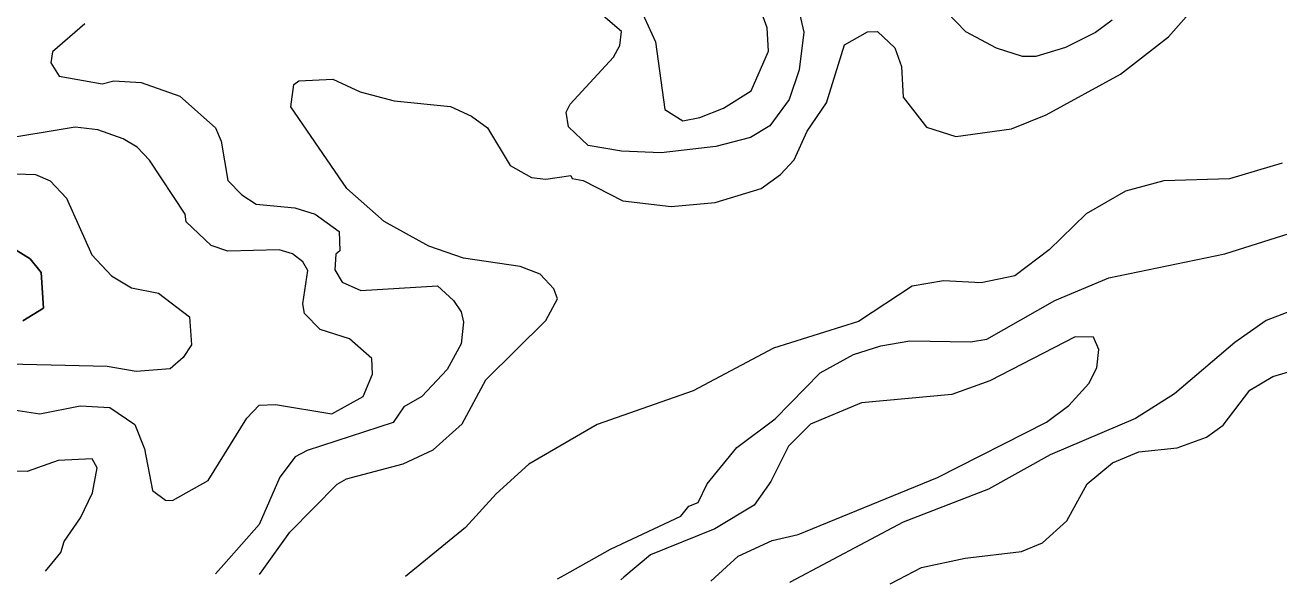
# Model space of a CAD drawing. Extents: x 763.2 to 816.8, y 7896.5 to 7952.7.
# Drawn here: x 775.277 to 777.852, y 7897.093 to 7898.239 of the extents above; entities that cross this region are included whole.
import ezdxf

# ---------------------------------------------------------------- set-up
doc = ezdxf.new("R2010")
doc.units = 0
doc.header["$LTSCALE"] = 0.064
doc.layers.add('1', color=7, linetype='Continuous', lineweight=25)
doc.layers.add('2', color=7, linetype='Continuous', lineweight=13)

msp = doc.modelspace()

# ---------------------------------------------------------------- linework, layer by layer
at = {"layer": '1'}
msp.add_lwpolyline([(775.2147, 7897.8039), (775.2875, 7897.7596), (775.3101, 7897.7316), (775.3148, 7897.6588), (775.2723, 7897.6325)], dxfattribs=at)
at = {"layer": '2'}
for points in [[(776.5412, 7898.2707), (776.5716, 7898.2047), (776.5907, 7898.0663), (776.6277, 7898.0431), (776.6626, 7898.0497), (776.7114, 7898.069), (776.7682, 7898.1045), (776.8038, 7898.1855), (776.8012, 7898.2333), (776.7383, 7898.4056)], [(775.7585, 7897.1121), (775.764, 7897.1198), (775.8204, 7897.1991), (775.9178, 7897.2977), (775.9369, 7897.3084), (776.0537, 7897.339), (776.1149, 7897.3679), (776.1748, 7897.4209), (776.2235, 7897.5116), (776.3466, 7897.6334), (776.3701, 7897.6778), (776.3631, 7897.6985), (776.335, 7897.7284), (776.2938, 7897.744), (776.1771, 7897.7614), (776.1059, 7897.7858), (776.0144, 7897.8362), (775.9376, 7897.904), (775.823, 7898.0717), (775.8287, 7898.1174), (775.839, 7898.1252), (775.9087, 7898.1285), (775.9652, 7898.1025), (776.0349, 7898.0842), (776.1506, 7898.0724), (776.1936, 7898.0527), (776.2266, 7898.0283), (776.2733, 7897.9511), (776.3166, 7897.9268), (776.3463, 7897.9233), (776.3977, 7897.9308), (776.4006, 7897.9248), (776.4228, 7897.9205), (776.5043, 7897.879), (776.6035, 7897.8673), (776.694, 7897.8752), (776.7889, 7897.9043), (776.8281, 7897.9326), (776.8564, 7897.9626), (776.883, 7898.0217), (776.9226, 7898.0799), (776.96, 7898.1985), (777.0071, 7898.2252), (777.0274, 7898.2261), (777.0632, 7898.1923), (777.0766, 7898.1546), (777.0804, 7898.0911), (777.1284, 7898.03), (777.1886, 7898.0104), (777.3029, 7898.0266), (777.374, 7898.0554), (777.5265, 7898.1386), (777.6252, 7898.2152), (777.7173, 7898.3203)], [(776.8535, 7898.3235), (776.8763, 7898.2248), (776.8665, 7898.1473), (776.8463, 7898.0868), (776.8067, 7898.0327), (776.7668, 7898.0089), (776.6954, 7897.9899), (776.5829, 7897.9775), (776.5017, 7897.9807), (776.433, 7897.9924), (776.393, 7898.0307), (776.3884, 7898.0604), (776.3963, 7898.0771), (776.485, 7898.1736), (776.4984, 7898.1972), (776.5016, 7898.226), (776.4638, 7898.2585)], [(777.5095, 7898.2495), (777.4751, 7898.2242), (777.4135, 7898.1933), (777.3529, 7898.1746), (777.3254, 7898.1749), (777.2718, 7898.1919), (777.209, 7898.2252), (777.1694, 7898.2663)], [(775.4, 7898.2415), (775.3334, 7898.1843), (775.33, 7898.1619), (775.3472, 7898.1346), (775.4352, 7898.1187), (775.4595, 7898.1252), (775.5155, 7898.1218), (775.595, 7898.0936), (775.6681, 7898.0283), (775.68, 7898.0013), (775.6931, 7897.9206), (775.7218, 7897.8911), (775.7513, 7897.8721)], [(775.1817, 7897.461), (775.307, 7897.4416), (775.39, 7897.4582), (775.4513, 7897.4545), (775.5025, 7897.4196), (775.5223, 7897.3702), (775.5384, 7897.2847), (775.5651, 7897.2645), (775.58, 7897.2642), (775.653, 7897.3046), (775.7321, 7897.4328), (775.7577, 7897.4594), (775.791, 7897.461), (775.9067, 7897.4418), (775.9714, 7897.4776), (775.9904, 7897.5229), (775.9888, 7897.5555), (775.9429, 7897.5958), (775.8833, 7897.6147), (775.8511, 7897.6474), (775.8477, 7897.6675), (775.8573, 7897.736), (775.8473, 7897.7537), (775.826, 7897.7701), (775.7989, 7897.7782), (775.6931, 7897.7753), (775.6588, 7897.787), (775.6076, 7897.8353), (775.6055, 7897.8512), (775.5324, 7897.9619), (775.5073, 7897.9886), (775.4781, 7898.0059), (775.4261, 7898.0244), (775.3799, 7898.0299), (775.2139, 7898.0028)], [(777.8585, 7897.9557), (777.7505, 7897.9241), (777.6152, 7897.9197), (777.5364, 7897.8982), (777.456, 7897.8517), (777.3803, 7897.7781), (777.3097, 7897.7245), (777.2401, 7897.7106), (777.163, 7897.7144), (777.0987, 7897.7036), (776.9887, 7897.631), (776.8139, 7897.5762), (776.6489, 7897.489), (776.4518, 7897.4198), (776.3117, 7897.3383), (776.2442, 7897.2779), (776.1816, 7897.2087), (776.0579, 7897.1077)], [(775.2378, 7897.9345), (775.2985, 7897.9328), (775.3283, 7897.9196), (775.3623, 7897.8841), (775.4138, 7897.7678), (775.4542, 7897.7249), (775.4952, 7897.7001), (775.5507, 7897.6891), (775.6148, 7897.6408), (775.6189, 7897.5835), (775.6013, 7897.5571), (775.5751, 7897.5337), (775.505, 7897.5288), (775.4457, 7897.5385), (775.1851, 7897.545)], [(775.7513, 7897.8721), (775.831, 7897.8645), (775.8725, 7897.8513), (775.9221, 7897.8155), (775.9231, 7897.7762), (775.915, 7897.7691)], [(776.3701, 7897.103), (776.3853, 7897.1115), (776.4793, 7897.1642), (776.6238, 7897.2318), (776.64, 7897.2524), (776.6589, 7897.2595), (776.6777, 7897.2978), (776.7383, 7897.3725), (776.817, 7897.4317), (776.9098, 7897.5258), (776.9783, 7897.5632), (777.0341, 7897.5812), (777.0939, 7897.5912), (777.2181, 7897.5896), (777.2523, 7897.595), (777.3914, 7897.6745), (777.5028, 7897.7204), (777.7407, 7897.7703), (777.8991, 7897.8198)], [(775.915, 7897.7691), (775.9132, 7897.7368), (775.9281, 7897.7115), (775.9665, 7897.6947), (776.1236, 7897.7044), (776.1569, 7897.6743), (776.1724, 7897.6509), (776.1776, 7897.6298), (776.1728, 7897.5852), (776.1437, 7897.5326), (776.0919, 7897.4772), (776.0548, 7897.4563), (776.0332, 7897.4241), (775.8564, 7897.3667), (775.8319, 7897.3534), (775.8, 7897.3117), (775.7579, 7897.2145), (775.6849, 7897.1327), (775.6678, 7897.1135)], [(777.9078, 7897.6648), (777.8257, 7897.6334), (777.7614, 7897.5883), (777.6374, 7897.4824), (777.5573, 7897.4321), (777.3819, 7897.3574), (777.2553, 7897.2869), (777.0802, 7897.2197), (776.8484, 7897.0965), (776.8472, 7897.0959)], [(776.6854, 7897.0983), (776.7413, 7897.1494), (776.8113, 7897.1821), (776.8646, 7897.194), (777.1505, 7897.3108), (777.3746, 7897.4243), (777.4207, 7897.4586), (777.4612, 7897.5041), (777.4776, 7897.5358), (777.4819, 7897.5735), (777.471, 7897.599), (777.4332, 7897.5994), (777.2583, 7897.5093), (777.1802, 7897.4816), (776.9946, 7897.4646), (776.8901, 7897.4205), (776.8445, 7897.3755), (776.8085, 7897.3029), (776.774, 7897.2545), (776.6937, 7897.2056), (776.5615, 7897.1526), (776.5066, 7897.1064), (776.5002, 7897.1011)], [(777.0538, 7897.0928), (777.0707, 7897.1016), (777.1177, 7897.1262), (777.2077, 7897.1455), (777.3233, 7897.1591), (777.366, 7897.1771), (777.4166, 7897.2225), (777.4581, 7897.298), (777.5101, 7897.3409), (777.5643, 7897.3636), (777.6431, 7897.3721), (777.7029, 7897.394), (777.7373, 7897.4186), (777.7918, 7897.4906), (777.8394, 7897.5186), (777.9018, 7897.5369)], [(775.3188, 7897.1187), (775.332, 7897.1346), (775.3506, 7897.157), (775.3575, 7897.1795), (775.3906, 7897.2281), (775.4153, 7897.2796), (775.4249, 7897.331), (775.4146, 7897.3491), (775.3447, 7897.3461), (775.2815, 7897.3233), (775.2483, 7897.3244), (775.2186, 7897.3409), (775.1935, 7897.3461), (775.1399, 7897.3315), (775.123, 7897.3143), (775.0857, 7897.2415), (775.0427, 7897.1842), (775.0008, 7897.1516), (774.965, 7897.1344), (774.9439, 7897.1243)]]:
    msp.add_lwpolyline(points, dxfattribs=at)

doc.saveas('drawing.dxf')
